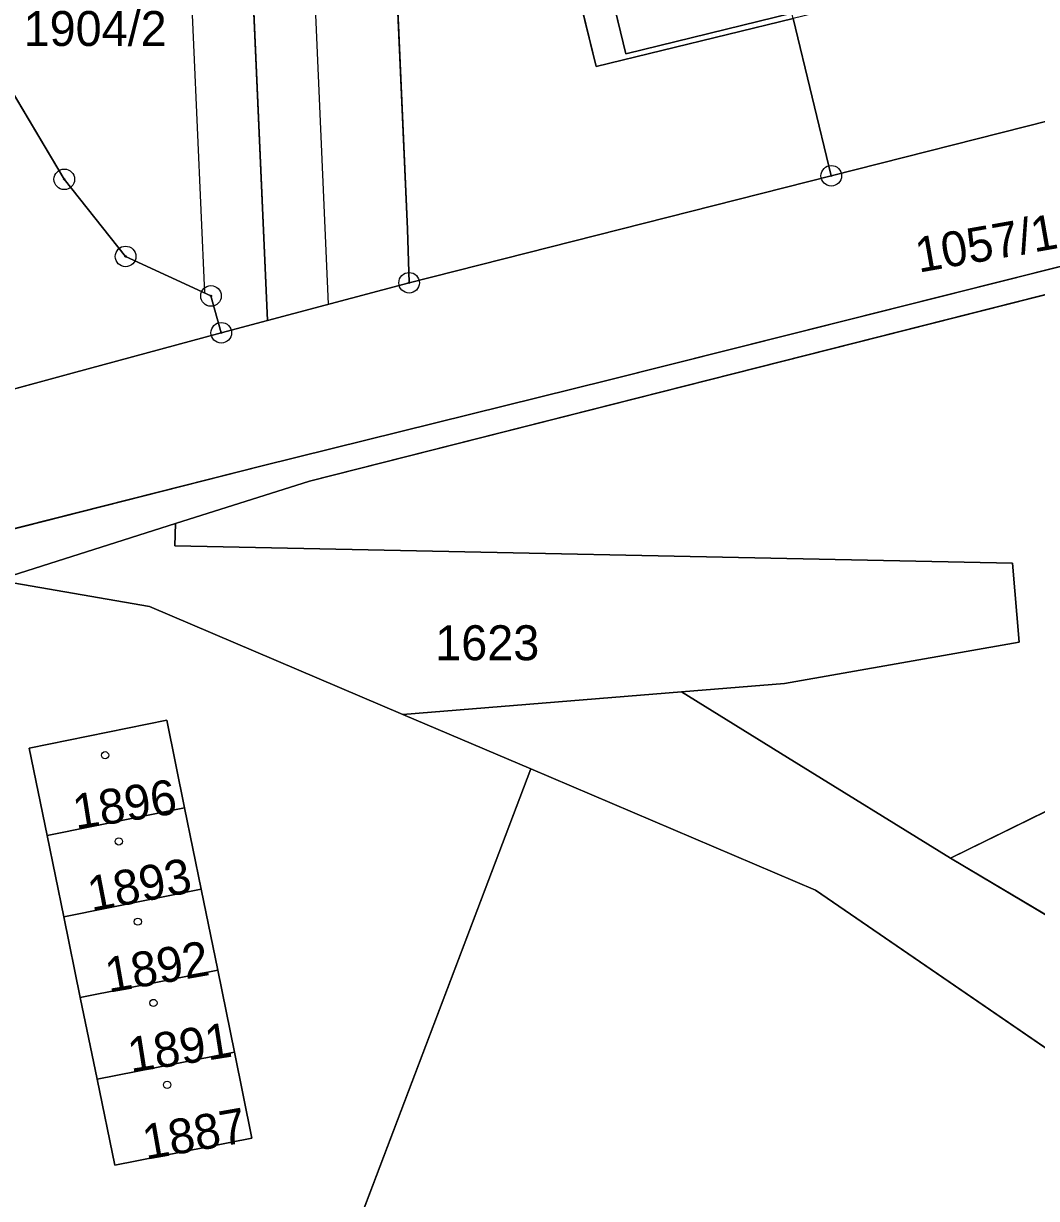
# Model space of a CAD drawing. Extents: x -689422 to -685210, y -987725 to -982160.
# Drawn here: x -686599.7 to -686550.5, y -985712.6 to -985655.5 of the extents above; entities that cross this region are included whole.
import ezdxf

# ---------------------------------------------------------------- set-up
doc = ezdxf.new("R2010")
doc.units = 0
for name, color, linetype in [('KN_Budovy', 7, 'Continuous'), ('KN_Hranice_parcel', 7, 'Continuous'), ('KN_Hranice_parcel_vnitrni_kresba', 7, 'Continuous'), ('KN_Parcelni cisla', 7, 'Continuous'), ('KN_Polygon parcely', 7, 'Continuous'), ('KN_POZEMKY_ORNA PUDA', 7, 'Continuous'), ('KN_POZEMKY_OSTATNI PLOCHA', 7, 'Continuous'), ('KN_POZEMKY_TTP', 7, 'Continuous'), ('KN_POZEMKY_VODNI_PLOCHA', 7, 'Continuous'), ('KN_POZEMKY_ZAHRADA', 7, 'Continuous'), ('KN_POZEMKY_ZASTAVENA PLOCHA', 7, 'Continuous'), ('KN_VYUZITI_11_vodni plocha_zamokrena plocha', 7, 'Continuous'), ('KN_VYUZITI_16_ostatni plocha_silnice', 7, 'Continuous'), ('KN_VYUZITI_17_ostatni plocha_ostatni komunikace', 7, 'Continuous'), ('KN_VYUZITI_19_ostatni plocha_zelen', 7, 'Continuous'), ('KN_VYUZITI_23_ostatni plocha_manipulacni plocha', 7, 'Continuous'), ('KN_Věcná břemena k části', 7, 'Continuous'), ('KN_Značky bodu BP', 7, 'Continuous'), ('KN_Značky budov', 7, 'Continuous')]:
    doc.layers.add(name, color=color, linetype=linetype)

msp = doc.modelspace()

# ---------------------------------------------------------------- linework, layer by layer
at = {"layer": 'KN_Budovy'}
for points in [[(-686562.39, -985655.03), (-686564.64, -985645.79), (-686572.69, -985647.77), (-686570.45, -985657)], [(-686591.9, -985693.65), (-686592.76, -985689.4), (-686599.45, -985690.75), (-686598.58, -985695)], [(-686597.77, -985698.95), (-686591.09, -985697.61), (-686591.9, -985693.65), (-686598.58, -985695)], [(-686597.77, -985698.95), (-686596.97, -985702.88), (-686590.29, -985701.55), (-686591.09, -985697.61)], [(-686596.97, -985702.88), (-686596.15, -985706.85), (-686589.48, -985705.53), (-686590.29, -985701.55)], [(-686589.48, -985705.53), (-686596.15, -985706.85), (-686595.3, -985711.03), (-686588.63, -985709.71)]]:
    msp.add_lwpolyline(points, close=True, dxfattribs=at)
at = {"layer": 'KN_Hranice_parcel'}
for p, q in [((-686588.88, -985647.3), (-686587.88, -985669.96)), ((-686560.47, -985662.93), (-686562.33, -985655.28)), ((-686549.87, -985660.25), (-686560.47, -985662.93)), ((-686560.47, -985662.93), (-686580.99, -985668.13)), ((-686580.99, -985668.13), (-686587.88, -985669.96)), ((-686587.88, -985669.96), (-686590.12, -985670.56)), ((-686585.83, -985677.77), (-686592.35, -985679.84)), ((-686592.35, -985679.84), (-686601.01, -985682.59)), ((-686601.01, -985682.59), (-686593.6, -985683.86)), ((-686593.6, -985683.86), (-686581.29, -985689.11)), ((-686581.29, -985689.11), (-686567.75, -985688.02)), ((-686562.6, -985691.2), (-686567.75, -985688.02)), ((-686581.29, -985689.11), (-686575.07, -985691.76)), ((-686554.67, -985696.1), (-686562.6, -985691.2)), ((-686575.07, -985691.76), (-686591.41, -985734.8)), ((-686561.24, -985697.66), (-686575.07, -985691.76)), ((-686591.9, -985693.65), (-686598.58, -985695)), ((-686591.9, -985693.65), (-686591.09, -985697.61)), ((-686597.77, -985698.95), (-686598.58, -985695)), ((-686529.64, -985711.01), (-686554.67, -985696.1)), ((-686591.09, -985697.61), (-686597.77, -985698.95)), ((-686591.09, -985697.61), (-686590.29, -985701.55)), ((-686506.4, -985735.26), (-686561.24, -985697.66)), ((-686596.97, -985702.88), (-686597.77, -985698.95)), ((-686590.29, -985701.55), (-686596.97, -985702.88)), ((-686590.29, -985701.55), (-686589.48, -985705.53)), ((-686596.15, -985706.85), (-686596.97, -985702.88)), ((-686589.48, -985705.53), (-686596.15, -985706.85))]:
    msp.add_line(p, q, dxfattribs=at)
for points in [[(-686582.82, -985625.88), (-686581.07, -985665.52), (-686580.99, -985668.13)], [(-686565.39, -985643.51), (-686574.77, -985645.85), (-686571.9, -985657.61), (-686562.33, -985655.28)], [(-686694.38, -985702.9), (-686679.72, -985699.33), (-686665.47, -985696), (-686637.57, -985689.18), (-686619.41, -985684.84), (-686603.64, -985680.96), (-686588.13, -985677.03), (-686571.31, -985672.86), (-686546.82, -985666.71), (-686521.13, -985660.32), (-686492.87, -985653.26), (-686488.08, -985652.03), (-686481.42, -985650.48), (-686474.36, -985649.07), (-686453.26, -985645.2)], [(-686590.12, -985670.56), (-686590.62, -985668.77), (-686594.77, -985666.85), (-686597.75, -985663.1), (-686604.01, -985652.57), (-686614.35, -985647), (-686642.2, -985647.03), (-686674.41, -985651.4), (-686674.77, -985648.57)], [(-686460.94, -985647.55), (-686492.65, -985654.15), (-686585.83, -985677.77)], [(-686590.12, -985670.56), (-686597.37, -985672.53), (-686619.67, -985678.6), (-686620.27, -985678.76), (-686634.38, -985682.6)], [(-686554.67, -985696.1), (-686539.7, -985688.75), (-686532.87, -985685.88), (-686514.68, -985676.43)], [(-686567.75, -985688.02), (-686562.74, -985687.61), (-686551.34, -985685.6), (-686551.66, -985681.76), (-686592.38, -985680.92), (-686592.35, -985679.84)], [(-686598.58, -985695), (-686599.45, -985690.75), (-686592.76, -985689.4), (-686591.9, -985693.65)], [(-686589.48, -985705.53), (-686588.63, -985709.71), (-686595.3, -985711.03), (-686596.15, -985706.85)]]:
    msp.add_lwpolyline(points, dxfattribs=at)
at = {"layer": 'KN_Hranice_parcel_vnitrni_kresba'}
for p, q in [((-686570.45, -985657), (-686572.69, -985647.77)), ((-686562.39, -985655.03), (-686570.45, -985657))]:
    msp.add_line(p, q, dxfattribs=at)
at = {"layer": 'KN_Polygon parcely'}
for points in [[(-686548.12, -985625.19), (-686548.19, -985619.72), (-686571.82, -985623.92), (-686565.39, -985643.51), (-686555.17, -985640.97), (-686552.3, -985652.83), (-686562.33, -985655.28), (-686560.47, -985662.93), (-686549.87, -985660.25), (-686548.68, -985636.37)], [(-686582.82, -985625.88), (-686581.07, -985665.52), (-686580.99, -985668.13), (-686560.47, -985662.93), (-686562.33, -985655.28), (-686571.9, -985657.61), (-686574.77, -985645.85), (-686565.39, -985643.51), (-686571.82, -985623.92)], [(-686589.75, -985627.69), (-686588.88, -985647.3), (-686587.88, -985669.96), (-686580.99, -985668.13), (-686581.07, -985665.52), (-686582.82, -985625.88), (-686585.71, -985626.7)], [(-686608.04, -985645.65), (-686639.84, -985639.99), (-686674.77, -985648.57), (-686674.41, -985651.4), (-686642.2, -985647.03), (-686614.35, -985647), (-686604.01, -985652.57), (-686597.75, -985663.1), (-686594.77, -985666.85), (-686590.62, -985668.77), (-686590.12, -985670.56), (-686587.88, -985669.96), (-686588.88, -985647.3), (-686607.72, -985643.9)], [(-686565.39, -985643.51), (-686574.77, -985645.85), (-686571.9, -985657.61), (-686562.33, -985655.28), (-686562.39, -985655.03), (-686564.64, -985645.79)], [(-686532.87, -985685.88), (-686514.68, -985676.43), (-686524.15, -985681.18), (-686526.74, -985675.8), (-686517.74, -985671.3), (-686518.29, -985669.91), (-686511.66, -985666.83), (-686508.73, -985671.39), (-686503.91, -985669.27), (-686490.92, -985660.49), (-686478.84, -985653.75), (-686460.94, -985647.55), (-686492.65, -985654.15), (-686585.83, -985677.77), (-686592.35, -985679.84), (-686592.38, -985680.92), (-686551.66, -985681.76), (-686551.34, -985685.6), (-686562.74, -985687.61), (-686567.75, -985688.02), (-686562.6, -985691.2), (-686554.67, -985696.1), (-686539.7, -985688.75)], [(-686519.38, -985687.43), (-686511.41, -985673.49), (-686514.68, -985676.43), (-686532.87, -985685.88), (-686539.7, -985688.75), (-686554.67, -985696.1), (-686529.64, -985711.01)], [(-686592.35, -985679.84), (-686601.01, -985682.59), (-686593.6, -985683.86), (-686581.29, -985689.11), (-686567.75, -985688.02), (-686562.74, -985687.61), (-686551.34, -985685.6), (-686551.66, -985681.76), (-686592.38, -985680.92)], [(-686601.01, -985682.59), (-686608.64, -985685.01), (-686657.15, -985695.67), (-686658.45, -985695.92), (-686694.38, -985702.9), (-686703.18, -985705.05), (-686712.73, -985706.47), (-686716.23, -985714.43), (-686706.57, -985712.79), (-686631.35, -985720.56), (-686615.9, -985724.94), (-686592.56, -985733.57), (-686591.41, -985734.8), (-686575.07, -985691.76), (-686581.29, -985689.11), (-686593.6, -985683.86)], [(-686588.63, -985709.71), (-686595.3, -985711.03), (-686596.15, -985706.85), (-686596.97, -985702.88), (-686597.77, -985698.95), (-686598.58, -985695), (-686599.45, -985690.75), (-686592.76, -985689.4), (-686591.9, -985693.65), (-686591.09, -985697.61), (-686590.29, -985701.55), (-686589.48, -985705.53)], [(-686591.9, -985693.65), (-686592.76, -985689.4), (-686599.45, -985690.75), (-686598.58, -985695)], [(-686505.82, -985759.67), (-686503.35, -985759.93), (-686484.3, -985766.63), (-686483.15, -985764.6), (-686476.59, -985753.02), (-686506, -985738.06), (-686506.4, -985735.26), (-686561.24, -985697.66), (-686575.07, -985691.76), (-686591.41, -985734.8), (-686586.45, -985740.1), (-686582.9, -985740.54), (-686569.21, -985751.45), (-686560.44, -985753.26), (-686556.11, -985758.21), (-686522.76, -985755.04), (-686507.82, -985757.3), (-686505.04, -985758.4)], [(-686591.9, -985693.65), (-686598.58, -985695), (-686597.77, -985698.95), (-686591.09, -985697.61)], [(-686591.09, -985697.61), (-686597.77, -985698.95), (-686596.97, -985702.88), (-686590.29, -985701.55)], [(-686590.29, -985701.55), (-686596.97, -985702.88), (-686596.15, -985706.85), (-686589.48, -985705.53)], [(-686596.15, -985706.85), (-686595.3, -985711.03), (-686588.63, -985709.71), (-686589.48, -985705.53)]]:
    msp.add_lwpolyline(points, close=True, dxfattribs=at)
for points in [[(-686688.35, -985683.35), (-686673.21, -985683.45), (-686672.14, -985688.84), (-686669.42, -985688.18), (-686670.12, -985682.63), (-686664.52, -985682.15), (-686636.6, -985664.46), (-686630.4, -985662.63), (-686619.88, -985665.01), (-686636.02, -985680.55), (-686634.38, -985682.6), (-686620.27, -985678.76), (-686619.67, -985678.6), (-686597.37, -985672.53), (-686590.12, -985670.56), (-686590.62, -985668.77), (-686594.77, -985666.85), (-686597.75, -985663.1), (-686604.01, -985652.57), (-686614.35, -985647), (-686642.2, -985647.03), (-686674.41, -985651.4), (-686674.77, -985648.57), (-686688.73, -985652)], [(-686679.72, -985699.33), (-686665.47, -985696), (-686637.57, -985689.18), (-686619.41, -985684.84), (-686603.64, -985680.96), (-686588.13, -985677.03), (-686571.31, -985672.86), (-686546.82, -985666.71), (-686521.13, -985660.32), (-686492.87, -985653.26)], [(-686492.87, -985653.26), (-686521.13, -985660.32), (-686546.82, -985666.71), (-686571.31, -985672.86), (-686588.13, -985677.03), (-686603.64, -985680.96), (-686619.41, -985684.84), (-686637.57, -985689.18), (-686665.47, -985696), (-686679.72, -985699.33)], [(-686694.38, -985702.9), (-686658.45, -985695.92), (-686658.31, -985695.79), (-686637.37, -985690.72), (-686618.87, -985686.3), (-686604.05, -985682.78), (-686603.13, -985682.97), (-686601.01, -985682.59), (-686592.35, -985679.84), (-686585.83, -985677.77), (-686492.65, -985654.15)], [(-686523.45, -985655.14), (-686549.87, -985660.25), (-686560.47, -985662.93), (-686580.99, -985668.13), (-686587.88, -985669.96), (-686590.12, -985670.56), (-686597.37, -985672.53), (-686619.67, -985678.6), (-686620.27, -985678.76), (-686634.38, -985682.6), (-686653.6, -985687.12), (-686654.28, -985685.77), (-686666.4, -985687.7), (-686666.64, -985690.16), (-686696.37, -985695.11)], [(-686424.26, -985776.61), (-686448.53, -985762.15), (-686463.89, -985753), (-686493.92, -985736.59), (-686503.01, -985731.63), (-686519.74, -985719.4), (-686529.64, -985711.01), (-686554.67, -985696.1), (-686562.6, -985691.2), (-686567.75, -985688.02), (-686581.29, -985689.11), (-686575.07, -985691.76), (-686561.24, -985697.66), (-686506.4, -985735.26), (-686483.66, -985745.81), (-686447.05, -985767.07), (-686419.22, -985782.98)]]:
    msp.add_lwpolyline(points, dxfattribs=at)
at = {"layer": 'KN_POZEMKY_ORNA PUDA'}
for p, q in [((-686582.82, -985625.88), (-686581.07, -985665.52)), ((-686587.88, -985669.96), (-686588.88, -985647.3)), ((-686581.07, -985665.52), (-686580.99, -985668.13)), ((-686580.99, -985668.13), (-686587.88, -985669.96))]:
    msp.add_line(p, q, dxfattribs=at)
at = {"layer": 'KN_POZEMKY_OSTATNI PLOCHA'}
for p, q in [((-686588.88, -985647.3), (-686587.88, -985669.96)), ((-686597.75, -985663.1), (-686604.01, -985652.57)), ((-686604.01, -985652.57), (-686597.75, -985663.1)), ((-686492.65, -985654.15), (-686585.83, -985677.77)), ((-686560.47, -985662.93), (-686549.87, -985660.25)), ((-686594.77, -985666.85), (-686597.75, -985663.1)), ((-686597.75, -985663.1), (-686594.77, -985666.85)), ((-686580.99, -985668.13), (-686560.47, -985662.93)), ((-686590.62, -985668.77), (-686594.77, -985666.85)), ((-686594.77, -985666.85), (-686590.62, -985668.77)), ((-686546.82, -985666.71), (-686571.31, -985672.86)), ((-686571.31, -985672.86), (-686546.82, -985666.71)), ((-686587.88, -985669.96), (-686580.99, -985668.13)), ((-686590.12, -985670.56), (-686590.62, -985668.77)), ((-686590.62, -985668.77), (-686590.12, -985670.56)), ((-686587.88, -985669.96), (-686590.12, -985670.56)), ((-686590.12, -985670.56), (-686587.88, -985669.96)), ((-686597.37, -985672.53), (-686590.12, -985670.56)), ((-686590.12, -985670.56), (-686597.37, -985672.53)), ((-686619.67, -985678.6), (-686597.37, -985672.53)), ((-686597.37, -985672.53), (-686619.67, -985678.6)), ((-686571.31, -985672.86), (-686588.13, -985677.03)), ((-686588.13, -985677.03), (-686571.31, -985672.86)), ((-686588.13, -985677.03), (-686603.64, -985680.96)), ((-686603.64, -985680.96), (-686588.13, -985677.03)), ((-686585.83, -985677.77), (-686592.35, -985679.84)), ((-686592.35, -985679.84), (-686601.01, -985682.59)), ((-686601.01, -985682.59), (-686592.35, -985679.84)), ((-686592.35, -985679.84), (-686592.38, -985680.92)), ((-686592.38, -985680.92), (-686551.66, -985681.76)), ((-686551.66, -985681.76), (-686551.34, -985685.6)), ((-686601.01, -985682.59), (-686593.6, -985683.86)), ((-686593.6, -985683.86), (-686601.01, -985682.59)), ((-686593.6, -985683.86), (-686581.29, -985689.11)), ((-686581.29, -985689.11), (-686593.6, -985683.86)), ((-686551.34, -985685.6), (-686562.74, -985687.61)), ((-686562.74, -985687.61), (-686567.75, -985688.02)), ((-686581.29, -985689.11), (-686567.75, -985688.02)), ((-686567.75, -985688.02), (-686581.29, -985689.11)), ((-686567.75, -985688.02), (-686562.6, -985691.2)), ((-686592.76, -985689.4), (-686599.45, -985690.75)), ((-686591.9, -985693.65), (-686592.76, -985689.4)), ((-686581.29, -985689.11), (-686575.07, -985691.76)), ((-686575.07, -985691.76), (-686581.29, -985689.11)), ((-686599.45, -985690.75), (-686598.58, -985695)), ((-686562.6, -985691.2), (-686554.67, -985696.1)), ((-686575.07, -985691.76), (-686591.41, -985734.8)), ((-686591.41, -985734.8), (-686575.07, -985691.76)), ((-686561.24, -985697.66), (-686575.07, -985691.76)), ((-686575.07, -985691.76), (-686561.24, -985697.66)), ((-686591.09, -985697.61), (-686591.9, -985693.65)), ((-686598.58, -985695), (-686597.77, -985698.95)), ((-686554.67, -985696.1), (-686529.64, -985711.01)), ((-686590.29, -985701.55), (-686591.09, -985697.61)), ((-686506.4, -985735.26), (-686561.24, -985697.66)), ((-686561.24, -985697.66), (-686506.4, -985735.26)), ((-686597.77, -985698.95), (-686596.97, -985702.88)), ((-686589.48, -985705.53), (-686590.29, -985701.55)), ((-686596.97, -985702.88), (-686596.15, -985706.85)), ((-686588.63, -985709.71), (-686589.48, -985705.53)), ((-686596.15, -985706.85), (-686595.3, -985711.03)), ((-686595.3, -985711.03), (-686588.63, -985709.71))]:
    msp.add_line(p, q, dxfattribs=at)
at = {"layer": 'KN_POZEMKY_TTP'}
for p, q in [((-686585.83, -985677.77), (-686492.65, -985654.15)), ((-686592.35, -985679.84), (-686585.83, -985677.77)), ((-686592.38, -985680.92), (-686592.35, -985679.84)), ((-686551.66, -985681.76), (-686592.38, -985680.92)), ((-686551.34, -985685.6), (-686551.66, -985681.76)), ((-686562.74, -985687.61), (-686551.34, -985685.6)), ((-686567.75, -985688.02), (-686562.74, -985687.61)), ((-686562.6, -985691.2), (-686567.75, -985688.02)), ((-686539.7, -985688.75), (-686554.67, -985696.1)), ((-686554.67, -985696.1), (-686562.6, -985691.2))]:
    msp.add_line(p, q, dxfattribs=at)
at = {"layer": 'KN_POZEMKY_VODNI_PLOCHA'}
for p, q in [((-686554.67, -985696.1), (-686539.7, -985688.75)), ((-686529.64, -985711.01), (-686554.67, -985696.1))]:
    msp.add_line(p, q, dxfattribs=at)
at = {"layer": 'KN_POZEMKY_ZAHRADA'}
for p, q in [((-686581.07, -985665.52), (-686582.82, -985625.88)), ((-686574.77, -985645.85), (-686571.9, -985657.61)), ((-686571.9, -985657.61), (-686562.33, -985655.28)), ((-686562.33, -985655.28), (-686560.47, -985662.93)), ((-686560.47, -985662.93), (-686562.33, -985655.28)), ((-686549.87, -985660.25), (-686560.47, -985662.93)), ((-686560.47, -985662.93), (-686580.99, -985668.13)), ((-686580.99, -985668.13), (-686581.07, -985665.52))]:
    msp.add_line(p, q, dxfattribs=at)
at = {"layer": 'KN_POZEMKY_ZASTAVENA PLOCHA'}
for p, q in [((-686571.9, -985657.61), (-686574.77, -985645.85)), ((-686562.33, -985655.28), (-686571.9, -985657.61)), ((-686599.45, -985690.75), (-686592.76, -985689.4)), ((-686592.76, -985689.4), (-686591.9, -985693.65)), ((-686598.58, -985695), (-686599.45, -985690.75)), ((-686591.9, -985693.65), (-686598.58, -985695)), ((-686598.58, -985695), (-686591.9, -985693.65)), ((-686591.9, -985693.65), (-686591.09, -985697.61)), ((-686597.77, -985698.95), (-686598.58, -985695)), ((-686597.77, -985698.95), (-686591.09, -985697.61)), ((-686591.09, -985697.61), (-686597.77, -985698.95)), ((-686591.09, -985697.61), (-686590.29, -985701.55)), ((-686596.97, -985702.88), (-686597.77, -985698.95)), ((-686596.97, -985702.88), (-686590.29, -985701.55)), ((-686590.29, -985701.55), (-686596.97, -985702.88)), ((-686590.29, -985701.55), (-686589.48, -985705.53)), ((-686596.15, -985706.85), (-686596.97, -985702.88)), ((-686596.15, -985706.85), (-686589.48, -985705.53)), ((-686589.48, -985705.53), (-686596.15, -985706.85)), ((-686589.48, -985705.53), (-686588.63, -985709.71)), ((-686595.3, -985711.03), (-686596.15, -985706.85)), ((-686588.63, -985709.71), (-686595.3, -985711.03))]:
    msp.add_line(p, q, dxfattribs=at)
at = {"layer": 'KN_VYUZITI_11_vodni plocha_zamokrena plocha'}
for p, q in [((-686554.67, -985696.1), (-686539.7, -985688.75)), ((-686529.64, -985711.01), (-686554.67, -985696.1))]:
    msp.add_line(p, q, dxfattribs=at)
at = {"layer": 'KN_VYUZITI_16_ostatni plocha_silnice'}
for p, q in [((-686604.01, -985652.57), (-686597.75, -985663.1)), ((-686560.47, -985662.93), (-686549.87, -985660.25)), ((-686597.75, -985663.1), (-686594.77, -985666.85)), ((-686580.99, -985668.13), (-686560.47, -985662.93)), ((-686594.77, -985666.85), (-686590.62, -985668.77)), ((-686546.82, -985666.71), (-686571.31, -985672.86)), ((-686587.88, -985669.96), (-686580.99, -985668.13)), ((-686590.62, -985668.77), (-686590.12, -985670.56)), ((-686590.12, -985670.56), (-686587.88, -985669.96)), ((-686597.37, -985672.53), (-686590.12, -985670.56)), ((-686590.12, -985670.56), (-686597.37, -985672.53)), ((-686619.67, -985678.6), (-686597.37, -985672.53)), ((-686597.37, -985672.53), (-686619.67, -985678.6)), ((-686571.31, -985672.86), (-686588.13, -985677.03)), ((-686588.13, -985677.03), (-686603.64, -985680.96))]:
    msp.add_line(p, q, dxfattribs=at)
at = {"layer": 'KN_VYUZITI_17_ostatni plocha_ostatni komunikace'}
for p, q in [((-686492.65, -985654.15), (-686585.83, -985677.77)), ((-686571.31, -985672.86), (-686546.82, -985666.71)), ((-686588.13, -985677.03), (-686571.31, -985672.86)), ((-686603.64, -985680.96), (-686588.13, -985677.03)), ((-686585.83, -985677.77), (-686592.35, -985679.84)), ((-686592.35, -985679.84), (-686601.01, -985682.59)), ((-686601.01, -985682.59), (-686592.35, -985679.84)), ((-686592.35, -985679.84), (-686592.38, -985680.92)), ((-686592.38, -985680.92), (-686551.66, -985681.76)), ((-686551.66, -985681.76), (-686551.34, -985685.6)), ((-686593.6, -985683.86), (-686601.01, -985682.59)), ((-686581.29, -985689.11), (-686593.6, -985683.86)), ((-686551.34, -985685.6), (-686562.74, -985687.61)), ((-686562.74, -985687.61), (-686567.75, -985688.02)), ((-686581.29, -985689.11), (-686567.75, -985688.02)), ((-686567.75, -985688.02), (-686581.29, -985689.11)), ((-686567.75, -985688.02), (-686562.6, -985691.2)), ((-686575.07, -985691.76), (-686581.29, -985689.11)), ((-686562.6, -985691.2), (-686554.67, -985696.1)), ((-686561.24, -985697.66), (-686575.07, -985691.76)), ((-686554.67, -985696.1), (-686529.64, -985711.01)), ((-686506.4, -985735.26), (-686561.24, -985697.66))]:
    msp.add_line(p, q, dxfattribs=at)
at = {"layer": 'KN_VYUZITI_19_ostatni plocha_zelen'}
for p, q in [((-686588.88, -985647.3), (-686587.88, -985669.96)), ((-686597.75, -985663.1), (-686604.01, -985652.57)), ((-686594.77, -985666.85), (-686597.75, -985663.1)), ((-686590.62, -985668.77), (-686594.77, -985666.85)), ((-686590.12, -985670.56), (-686590.62, -985668.77)), ((-686587.88, -985669.96), (-686590.12, -985670.56))]:
    msp.add_line(p, q, dxfattribs=at)
at = {"layer": 'KN_VYUZITI_23_ostatni plocha_manipulacni plocha'}
for p, q in [((-686601.01, -985682.59), (-686593.6, -985683.86)), ((-686593.6, -985683.86), (-686581.29, -985689.11)), ((-686592.76, -985689.4), (-686599.45, -985690.75)), ((-686591.9, -985693.65), (-686592.76, -985689.4)), ((-686581.29, -985689.11), (-686575.07, -985691.76)), ((-686599.45, -985690.75), (-686598.58, -985695)), ((-686575.07, -985691.76), (-686591.41, -985734.8)), ((-686591.41, -985734.8), (-686575.07, -985691.76)), ((-686575.07, -985691.76), (-686561.24, -985697.66)), ((-686591.09, -985697.61), (-686591.9, -985693.65)), ((-686598.58, -985695), (-686597.77, -985698.95)), ((-686590.29, -985701.55), (-686591.09, -985697.61)), ((-686561.24, -985697.66), (-686506.4, -985735.26)), ((-686597.77, -985698.95), (-686596.97, -985702.88)), ((-686589.48, -985705.53), (-686590.29, -985701.55)), ((-686596.97, -985702.88), (-686596.15, -985706.85)), ((-686588.63, -985709.71), (-686589.48, -985705.53)), ((-686596.15, -985706.85), (-686595.3, -985711.03)), ((-686595.3, -985711.03), (-686588.63, -985709.71))]:
    msp.add_line(p, q, dxfattribs=at)
at = {"layer": 'KN_Věcná břemena k části'}
for points in [[(-686592.72, -985628.42), (-686590.94, -985668.62), (-686590.62, -985668.77), (-686590.12, -985670.56), (-686587.88, -985669.96), (-686589.75, -985627.69), (-686589.66, -985567.94), (-686592.62, -985539.6)], [(-686589.75, -985627.69), (-686587.88, -985669.96), (-686584.91, -985669.17), (-686586.75, -985626.95)]]:
    msp.add_lwpolyline(points, close=True, dxfattribs=at)
at = {"layer": 'KN_Značky bodu BP'}
for centre, radius in [((-686597.75, -985663.1), 0.5), ((-686560.47, -985662.93), 0.5), ((-686597.75, -985663.1), 0.0303), ((-686560.47, -985662.93), 0.0303), ((-686594.77, -985666.85), 0.5), ((-686594.77, -985666.85), 0.0303), ((-686580.99, -985668.13), 0.5), ((-686590.62, -985668.77), 0.5), ((-686580.99, -985668.13), 0.0303), ((-686590.62, -985668.77), 0.0303), ((-686590.12, -985670.56), 0.5), ((-686590.12, -985670.56), 0.0303)]:
    msp.add_circle(centre, radius, dxfattribs=at)
at = {"layer": 'KN_Značky budov'}
for centre in [(-686595.767, -985691.099), (-686595.097, -985695.289), (-686594.177, -985699.189), (-686593.417, -985703.139), (-686592.747, -985707.119)]:
    msp.add_circle(centre, 0.175, dxfattribs=at)

# ---------------------------------------------------------------- texts
at = {"layer": 'KN_Parcelni cisla'}
for s, p in [('1904/2', (-686599.727, -985656.62)), ('1623', (-686579.72, -985686.48))]:
    msp.add_text(s, height=1.7, dxfattribs=at).set_placement(p)
for s, rotation, p in [('1057/1', 10, (-686556.22, -985667.642)), ('1896', 9, (-686597.187, -985694.709)), ('1893', 11, (-686596.427, -985698.704)), ('1892', 10, (-686595.592, -985702.647)), ('1891', 9, (-686594.517, -985706.529)), ('1887', 10, (-686593.782, -985710.767))]:
    msp.add_text(s, height=1.7, rotation=rotation, dxfattribs=at).set_placement(p)

doc.saveas('drawing.dxf')
